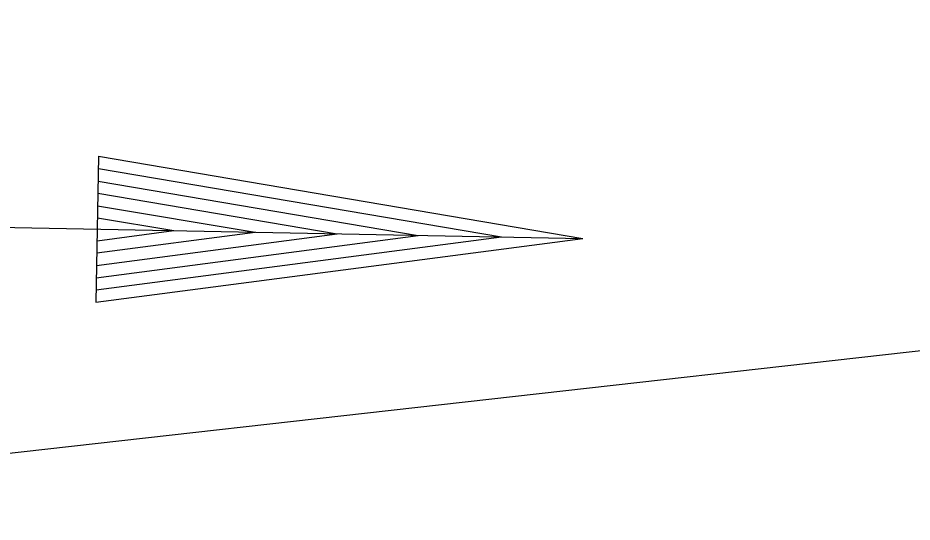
# Model space of a CAD drawing. Extents: x 1373719 to 1374161, y 379835 to 380167.
# Drawn here: x 1373966.351 to 1373969.113, y 379972.184 to 379973.741 of the extents above; entities that cross this region are included whole.
import ezdxf

# ---------------------------------------------------------------- set-up
doc = ezdxf.new("R2010")
doc.units = 0
doc.layers.add('GREEN_TXT', color=7, linetype='Continuous')
doc.layers.add('T_Drafting', color=7, linetype='Continuous')

msp = doc.modelspace()

# ---------------------------------------------------------------- linework, layer by layer
at = {"layer": 'GREEN_TXT'}
for p, q in [((1373966.6003, 379973.3136), (1373966.5916, 379972.8637)), ((1373966.6003, 379973.3136), (1373968.0957, 379973.0598)), ((1373966.5996, 379973.2762), (1373967.8452, 379973.0646)), ((1373966.5988, 379973.2372), (1373967.5873, 379973.0696)), ((1373966.5981, 379973.1997), (1373967.3368, 379973.0744)), ((1373966.5973, 379973.1607), (1373967.0834, 379973.0793)), ((1373965.3548, 379973.1126), (1373968.0957, 379973.0598)), ((1373966.5966, 379973.1232), (1373966.8329, 379973.0841)), ((1373966.5953, 379973.0527), (1373966.8329, 379973.0841)), ((1373966.5916, 379972.8637), (1373968.0957, 379973.0598)), ((1373966.5923, 379972.9012), (1373967.8452, 379973.0646)), ((1373966.5931, 379972.9387), (1373967.5873, 379973.0696)), ((1373966.5938, 379972.9762), (1373967.3368, 379973.0744)), ((1373966.5945, 379973.0152), (1373967.0834, 379973.0793))]:
    msp.add_line(p, q, dxfattribs=at)
at = {"layer": 'T_Drafting'}
msp.add_lwpolyline([(1373907.3475, 379968.9245), (1373923.8936, 379968.8482), (1373942.8103, 379971.015), (1373964.3039, 379972.1704), (1373992.0776, 379975.2912), (1374006.816, 379975.489), (1374019.9843, 379975.489)], dxfattribs=at)

doc.saveas('drawing.dxf')
